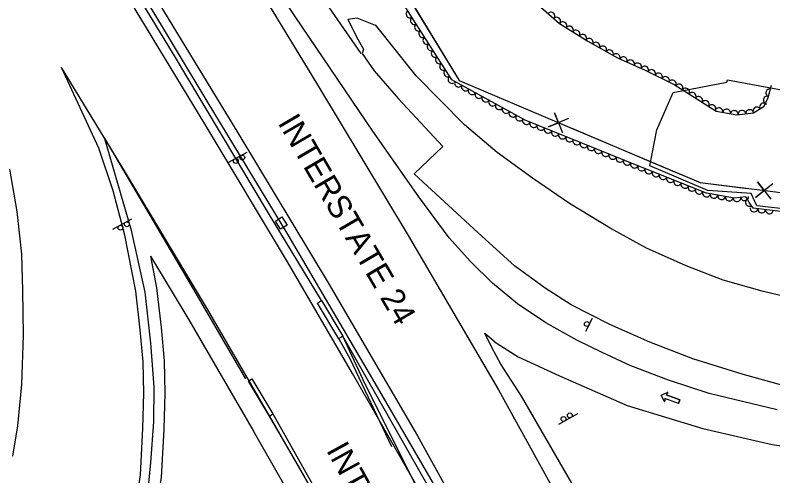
# Model space of a CAD drawing. Extents: x 1746719 to 1766531, y 631721 to 662391.
# Drawn here: x 1761428.1 to 1761818.8, y 638977.8 to 639215.2 of the extents above; entities that cross this region are included whole.
import ezdxf

# ---------------------------------------------------------------- set-up
doc = ezdxf.new("R2010")
doc.units = 0
for name, color, linetype in [('SURVEY - AERIAL SURVEY - Photo Control - Points - Elevations', 7, 'Continuous'), ('SURVEY - AERIAL SURVEY - Photo Control - Points - Locators', 7, 'Continuous'), ('SURVEY - AERIAL SURVEY - Photo Control - Points - Numbers', 7, 'Continuous'), ('SURVEY - AERIAL SURVEY - Photo Control with Text', 7, 'Continuous'), ('SURVEY - CENTERLINE - Existing Roads Curve Text', 7, 'Continuous'), ('SURVEY - CENTERLINE - Preliminary Curve Text', 7, 'Continuous'), ('SURVEY - CONTROL - Grid', 7, 'Continuous'), ('SURVEY - CONTROL - Points - Numbers', 7, 'Continuous')]:
    doc.layers.add(name, color=color, linetype=linetype)

msp = doc.modelspace()

# ---------------------------------------------------------------- linework, layer by layer
at = {"layer": 'SURVEY - AERIAL SURVEY - Photo Control - Points - Elevations'}
for points in [[(1761187.27, 639804.51), (1761235.54, 639729.77), (1761291.71, 639642.81), (1761353.38, 639548.22), (1761418.37, 639447.02), (1761472.7, 639361.03), (1761516.27, 639290.67), (1761584.03, 639179.35), (1761630.77, 639101.67), (1761677.36, 639022.14), (1761717.78, 638948.84)], [(1761146.95, 639778.46), (1761195.22, 639703.73), (1761251.44, 639616.68), (1761313.08, 639522.15), (1761377.89, 639421.23), (1761432.01, 639335.58), (1761475.36, 639265.56), (1761542.97, 639154.5), (1761589.49, 639077.17), (1761635.62, 638998.41), (1761675.75, 638925.66)], [(1761602.12, 639030.42), (1761568.6, 639088.13), (1761526.06, 639158.89), (1761478.26, 639237.73), (1761426.19, 639322.37), (1761373.56, 639405.11), (1761312.03, 639500.83), (1761257.81, 639584.55), (1761207.27, 639662.11), (1761160.18, 639735.07), (1761136.33, 639771.93)], [(1761820.92, 639011.75), (1761785.92, 639020.26), (1761764.89, 639027.1), (1761745.57, 639034.5), (1761730.79, 639041.34), (1761717.7, 639047.65), (1761701.71, 639056.65), (1761687.06, 639066.39), (1761674.31, 639077.02), (1761662.92, 639088.31), (1761651.88, 639100.36), (1761636.3, 639121.49), (1761612.48, 639155.37), (1761572.57, 639214.56), (1761534.35, 639271.4), (1761494.35, 639330.96), (1761442.78, 639408.39)], [(1761613.98, 639209.9), (1761604.42, 639213.7), (1761599.7, 639212.91), (1761605.05, 639202.41), (1761607.66, 639197.68), (1761607.05, 639195.38), (1761613.2, 639186.46), (1761625.7, 639172.12), (1761648.67, 639147.53), (1761633.9, 639133.37)], [(1762261.08, 639027.06), (1762233.34, 639028.14), (1762181.48, 639031.56), (1762113.28, 639036.02), (1762067.41, 639040.43), (1762020.97, 639044.87), (1761977.38, 639048.35), (1761922.36, 639053.65), (1761886.58, 639057.73), (1761848.26, 639064.58), (1761813.22, 639072.98), (1761793.14, 639078.56), (1761774.07, 639086), (1761753.7, 639095.14), (1761734.87, 639105.33), (1761713.99, 639118.1), (1761694.82, 639131.16), (1761676.63, 639144.46), (1761659.86, 639158.72), (1761634.88, 639183.87), (1761613.94, 639210.23)], [(1761426.54, 638742.09), (1761436.91, 638772.29), (1761452.34, 638817.27), (1761466.11, 638859.19), (1761477.31, 638896.86), (1761483.69, 638924.2), (1761488.06, 638947.62), (1761492.7, 638978.29), (1761494.03, 639002.17), (1761494.5, 639020.38), (1761494.16, 639036.46), (1761492.59, 639053.08), (1761490.33, 639073), (1761484.75, 639101.78), (1761478.64, 639124.62), (1761471.29, 639146.59), (1761452.1, 639188.3)], [(1761560.61, 639006.31), (1761527.27, 639063.71), (1761484.97, 639134.08), (1761452.1, 639188.3)], [(1761425.28, 639135.84), (1761428.93, 639114.07), (1761431.48, 639092.06), (1761431.84, 639073.32), (1761432.22, 639050.21), (1761431.41, 639024.91), (1761429.28, 639003.59), (1761426.83, 638987.92)], [(1762224.67, 638992.89), (1762192.9, 638994.18), (1762154.14, 638997.18), (1762112.69, 638999.16), (1762062.15, 639000.35), (1762001.83, 639001.82), (1761965.46, 639004.02), (1761920.31, 639007.88), (1761892.51, 639011.1), (1761861.4, 639016.81), (1761827.66, 639023.26), (1761803.02, 639030.18), (1761777.45, 639038.01), (1761755.32, 639046.63), (1761734.71, 639055.73), (1761714.76, 639065.84), (1761701.3, 639074.56), (1761685.53, 639086.04), (1761666.8, 639103.09), (1761633.96, 639133.17)], [(1761450.28, 638777.38), (1761462.77, 638813.77), (1761476.61, 638855.91), (1761487.95, 638894.04), (1761494.45, 638921.94), (1761498.91, 638945.79), (1761503.65, 638977.15), (1761505.03, 639001.72), (1761505.5, 639020.35), (1761505.15, 639037.1), (1761503.54, 639054.22), (1761501.21, 639074.67), (1761498.05, 639090.98)], [(1761551.1, 639000.79), (1761517.8, 639058.11), (1761498.05, 639090.98)], [(1761761.43, 638889.76), (1761732.82, 638943.46), (1761689.11, 639018.83), (1761678.54, 639035.23), (1761673.98, 639043.58), (1761670.36, 639051.32), (1761676.06, 639046.25), (1761687.5, 639039.11), (1761708.75, 639029.22), (1761743.69, 639014.09), (1761782.73, 639002.07), (1761818.46, 638993.91), (1761909.01, 638980.63), (1761950.02, 638976.86), (1761999.13, 638970.87), (1762027.18, 638966.51)], [(1761764.78, 638745.5), (1761714.63, 638830.63), (1761681.43, 638891.4), (1761642.71, 638959.42), (1761602.12, 639030.42)], [(1761723.42, 638721.14), (1761672.88, 638806.93), (1761639.51, 638868.01), (1761601.01, 638935.63), (1761560.45, 639006.6)], [(1761713.94, 638715.55), (1761663.31, 638801.5), (1761629.9, 638862.66), (1761591.46, 638930.18), (1761550.9, 639001.14)]]:
    msp.add_lwpolyline(points, dxfattribs=at)
at = {"layer": 'SURVEY - AERIAL SURVEY - Photo Control - Points - Locators'}
for p, q in [((1761608.81, 639024.74), (1761596.98, 639049.66)), ((1761600.73, 639038.18), (1761622.12, 638992.96)), ((1761635.55, 638971.3), (1761608.81, 639024.74)), ((1761761.24, 639019.32), (1761764.29, 639020.76)), ((1761761.24, 639019.32), (1761764.29, 639020.76)), ((1761762.68, 639016.27), (1761761.24, 639019.32)), ((1761761.24, 639019.32), (1761762.68, 639016.27)), ((1761764.58, 639020.37), (1761763.75, 639019.46)), ((1761763.75, 639019.46), (1761764.58, 639020.37)), ((1761763.75, 639019.46), (1761770.83, 639016.92)), ((1761770.83, 639016.92), (1761763.75, 639019.46)), ((1761770.17, 639015.07), (1761763.09, 639017.61)), ((1761763.09, 639017.61), (1761763.15, 639016.38)), ((1761770.17, 639015.07), (1761763.09, 639017.61)), ((1761763.09, 639017.61), (1761763.15, 639016.38)), ((1761770.83, 639016.92), (1761770.17, 639015.07)), ((1761770.17, 639015.07), (1761770.83, 639016.92))]:
    msp.add_line(p, q, dxfattribs=at)
for points in [[(1761606.45, 639195.48), (1761579.43, 639234.83), (1761542.83, 639289.46), (1761508.41, 639342.33), (1761471.7, 639396.8), (1761429.79, 639458.77), (1761389.46, 639518.96), (1761338, 639596.67), (1761287.98, 639671), (1761234.37, 639750.61)], [(1761861.89, 639111.09), (1761810.55, 639116.93), (1761807.65, 639123.28), (1761785.26, 639124.82), (1761755.36, 639137.53), (1761758.98, 639156.04), (1761767.32, 639175.4), (1761795.07, 639180.61), (1761795.41, 639181.95), (1761895.34, 639163.31)], [(1761461.25, 638840.77), (1761476.09, 638888.47), (1761486.35, 638923.75), (1761491.79, 638947.28), (1761496.61, 638968.62), (1761498, 638984.61), (1761499.54, 639005.55), (1761499.85, 639023.65), (1761498.13, 639046.07), (1761495.07, 639072.41), (1761488.13, 639104.21), (1761474.28, 639151.37), (1761497.77, 639111.84), (1761518.92, 639075.92), (1761546.83, 639027.75)], [(1761559.19, 639008.59), (1761548.36, 639026.53), (1761550.2, 639027.81), (1761560.93, 639009.69)], [(1761764.28, 638638.26), (1761730.57, 638702.28), (1761662.5, 638825.9), (1761617.19, 638906.41), (1761574.67, 638981.84), (1761559.19, 639008.59), (1761560.93, 639009.69), (1761584.92, 638967.31), (1761612.08, 638919.11), (1761648.71, 638855.33), (1761670.67, 638815.71), (1761753.75, 638663.01), (1761766.44, 638638.79), (1761764.4, 638638.1)]]:
    msp.add_lwpolyline(points, dxfattribs=at)
for centre, start, end in [((1761764.4, 639020.54), 317.7995, 115.2477), ((1761764.4, 639020.54), 317.7995, 115.2477), ((1761762.9, 639016.37), 205.2477, 2.7409), ((1761762.9, 639016.37), 205.2477, 2.7409)]:
    msp.add_arc(centre, 0.246, start, end, dxfattribs=at)
at = {"layer": 'SURVEY - AERIAL SURVEY - Photo Control - Points - Numbers'}
for p, q in [((1761481.78, 639246), (1761526.98, 639170.79)), ((1761526.98, 639170.79), (1761568.77, 639101.89)), ((1761568.77, 639101.89), (1761613.62, 639025.56)), ((1761596.98, 639049.66), (1761595.07, 639048.43)), ((1761667, 638927.21), (1761596.98, 639049.66)), ((1761595.07, 639048.43), (1761600.73, 639038.18)), ((1761613.62, 639025.56), (1761653.88, 638956.18))]:
    msp.add_line(p, q, dxfattribs=at)
for points in [[(1761586.13, 639068.16), (1761558.77, 639113.16), (1761509.79, 639195.15), (1761456.56, 639282.72), (1761407.13, 639360.68), (1761347.65, 639454.84), (1761247.23, 639610.29), (1761178.28, 639716.46), (1761140.67, 639773.85)], [(1761595.07, 639048.43), (1761584.03, 639066.73), (1761586.13, 639068.16), (1761596.98, 639049.66)]]:
    msp.add_lwpolyline(points, dxfattribs=at)
at = {"layer": 'SURVEY - AERIAL SURVEY - Photo Control with Text'}
for points in [[(1761858.03, 639109.63), (1761808.55, 639115.77), (1761806.53, 639118.68), (1761805.92, 639119.93), (1761804.79, 639121.56), (1761799.07, 639120.83), (1761784.53, 639123.38), (1761749.7, 639137.36), (1761691.07, 639161.01), (1761653.26, 639181.92), (1761626.73, 639223.5), (1761630.38, 639236.9), (1761624.61, 639247.25), (1761611.74, 639256.22), (1761598.47, 639270.55), (1761584.01, 639291.41), (1761576.48, 639314.6), (1761567.52, 639329.06), (1761558.58, 639340.19), (1761547.31, 639357.07), (1761534.09, 639376.15), (1761520.65, 639399.01), (1761509.55, 639419.36)], [(1761699.12, 639219.33), (1761708.81, 639210.92), (1761723.43, 639201.71), (1761738.61, 639193.12), (1761752.99, 639186.92), (1761767.84, 639179.41), (1761779.59, 639171.99), (1761789.56, 639165.76), (1761800.17, 639163.89), (1761808.73, 639164.83), (1761814.28, 639168.25), (1761816.42, 639172.79), (1761818.09, 639179.07)]]:
    msp.add_lwpolyline(points, dxfattribs=at)
for centre, major_axis in [((1761631.69, 639215.72), (-1.08, 1.69)), ((1761633.84, 639212.35), (-1.08, 1.69)), ((1761704.36, 639214.78), (1.51, -1.31)), ((1761707.38, 639212.16), (1.51, -1.31)), ((1761636, 639208.98), (-1.08, 1.69)), ((1761710.59, 639209.8), (1.69, -1.07)), ((1761713.97, 639207.67), (1.69, -1.07)), ((1761638.15, 639205.61), (-1.08, 1.69)), ((1761717.36, 639205.53), (1.69, -1.07)), ((1761720.74, 639203.4), (1.69, -1.07)), ((1761640.3, 639202.23), (-1.08, 1.69)), ((1761724.15, 639201.3), (1.74, -0.98)), ((1761727.63, 639199.33), (1.74, -0.98)), ((1761642.45, 639198.86), (-1.08, 1.69)), ((1761731.11, 639197.37), (1.74, -0.98)), ((1761734.59, 639195.4), (1.74, -0.98)), ((1761644.6, 639195.49), (-1.08, 1.69)), ((1761646.76, 639192.12), (-1.08, 1.69)), ((1761738.07, 639193.43), (1.74, -0.98)), ((1761741.72, 639191.78), (1.84, -0.79)), ((1761648.91, 639188.75), (-1.08, 1.69)), ((1761745.39, 639190.2), (1.84, -0.79)), ((1761749.06, 639188.61), (1.84, -0.79)), ((1761651.06, 639185.38), (-1.08, 1.69)), ((1761752.73, 639187.03), (1.84, -0.79)), ((1761756.31, 639185.24), (1.78, -0.9)), ((1761653.21, 639182), (-1.08, 1.69)), ((1761759.88, 639183.43), (1.78, -0.9)), ((1761763.45, 639181.63), (1.78, -0.9)), ((1761767.02, 639179.82), (1.78, -0.9)), ((1761656.68, 639180.03), (-1.75, 0.97)), ((1761660.18, 639178.1), (-1.75, 0.97)), ((1761770.45, 639177.76), (1.69, -1.07)), ((1761663.68, 639176.16), (-1.75, 0.97)), ((1761667.18, 639174.22), (-1.75, 0.97)), ((1761773.83, 639175.63), (1.69, -1.07)), ((1761777.21, 639173.49), (1.69, -1.07)), ((1761817.06, 639175.21), (0.52, 1.93)), ((1761670.68, 639172.29), (-1.75, 0.97)), ((1761674.18, 639170.35), (-1.75, 0.97)), ((1761780.6, 639171.37), (1.7, -1.06)), ((1761783.99, 639169.24), (1.7, -1.06)), ((1761813.88, 639168), (1.7, 1.05)), ((1761815.78, 639171.44), (0.85, 1.81)), ((1761677.68, 639168.42), (-1.75, 0.97)), ((1761681.18, 639166.48), (-1.75, 0.97)), ((1761787.38, 639167.12), (1.7, -1.06)), ((1761790.97, 639165.51), (1.97, -0.35)), ((1761794.91, 639164.82), (1.97, -0.35)), ((1761806.79, 639164.61), (1.99, 0.22)), ((1761810.47, 639165.9), (1.7, 1.05)), ((1761684.68, 639164.55), (-1.75, 0.97)), ((1761688.18, 639162.61), (-1.75, 0.97)), ((1761798.85, 639164.12), (1.97, -0.35)), ((1761802.81, 639164.18), (1.99, 0.22)), ((1761691.72, 639160.75), (-1.85, 0.75)), ((1761695.43, 639159.25), (-1.85, 0.75)), ((1761699.14, 639157.76), (-1.85, 0.75)), ((1761702.85, 639156.26), (-1.85, 0.75)), ((1761706.56, 639154.76), (-1.85, 0.75)), ((1761710.27, 639153.27), (-1.85, 0.75)), ((1761713.98, 639151.77), (-1.85, 0.75)), ((1761717.68, 639150.27), (-1.85, 0.75)), ((1761721.39, 639148.78), (-1.85, 0.75)), ((1761725.1, 639147.28), (-1.85, 0.75)), ((1761728.81, 639145.78), (-1.85, 0.75)), ((1761732.52, 639144.29), (-1.85, 0.75)), ((1761736.23, 639142.79), (-1.85, 0.75)), ((1761739.94, 639141.29), (-1.85, 0.75)), ((1761743.65, 639139.8), (-1.85, 0.75)), ((1761747.36, 639138.3), (-1.85, 0.75)), ((1761751.07, 639136.81), (-1.86, 0.74)), ((1761754.78, 639135.32), (-1.86, 0.74)), ((1761758.5, 639133.83), (-1.86, 0.74)), ((1761762.21, 639132.34), (-1.86, 0.74)), ((1761765.92, 639130.85), (-1.86, 0.74)), ((1761769.63, 639129.36), (-1.86, 0.74)), ((1761773.34, 639127.87), (-1.86, 0.74)), ((1761777.06, 639126.38), (-1.86, 0.74)), ((1761780.77, 639124.89), (-1.86, 0.74)), ((1761784.48, 639123.4), (-1.86, 0.74)), ((1761788.42, 639122.7), (-1.97, 0.35)), ((1761792.36, 639122.01), (-1.97, 0.35)), ((1761796.3, 639121.32), (-1.97, 0.35)), ((1761800.25, 639120.98), (-1.98, -0.25)), ((1761804.21, 639121.49), (-1.98, -0.25)), ((1761806.56, 639118.65), (-1.14, 1.64)), ((1761809.04, 639115.71), (-1.98, 0.25)), ((1761813.01, 639115.21), (-1.98, 0.25)), ((1761816.98, 639114.72), (-1.98, 0.25))]:
    msp.add_ellipse(centre, major_axis=major_axis, ratio=0.940188, start_param=0, end_param=3.141593, dxfattribs=at)
at = {"layer": 'SURVEY - CENTERLINE - Existing Roads Curve Text'}
for points in [[(1761265.97, 639858.91), (1761307.06, 639795.97), (1761356.57, 639717.75), (1761380.9, 639679.88), (1761379.97, 639625.73), (1761424.41, 639557.01), (1761485.02, 639462.73), (1761530.98, 639389.15), (1761579.28, 639309.27), (1761623.78, 639236.15), (1761657.08, 639181.54), (1761712.91, 639157.86), (1761781.37, 639128.88), (1761814.76, 639124.81), (1761913.04, 639111.99), (1762009.85, 639103.93), (1762041.29, 639101.31)], [(1761631.36, 639223.71), (1761655.52, 639184.09)], [(1761655.52, 639184.09), (1761657.08, 639181.54), (1761700.36, 639163.19)], [(1761713.48, 639161.86), (1761703.09, 639157.58), (1761708.33, 639159.7), (1761706.21, 639164.94), (1761710.36, 639154.49)], [(1761715.18, 639156.9), (1761757.91, 639138.81)], [(1761757.91, 639138.81), (1761781.37, 639128.88), (1761805.71, 639125.91)], [(1761818.69, 639128.26), (1761809.88, 639121.27), (1761814.34, 639124.76), (1761810.85, 639129.21), (1761817.73, 639120.32)]]:
    msp.add_lwpolyline(points, dxfattribs=at)
at = {"layer": 'SURVEY - CENTERLINE - Preliminary Curve Text'}
msp.add_line((1761565.28, 639108), (1761565.28, 639108), dxfattribs=at)
msp.add_lwpolyline([(1761562.27, 639109.08), (1761565.67, 639111.18), (1761568.3, 639106.93), (1761564.9, 639104.83), (1761562.27, 639109.08)], dxfattribs=at)
at = {"layer": 'SURVEY - CONTROL - Grid'}
for p, q in [((1761537.98, 639139.26), (1761547.81, 639144.63)), ((1761478.5, 639104.87), (1761488.33, 639110.24)), ((1761725.67, 639058.77), (1761722.24, 639052.1)), ((1761718.03, 639009.67), (1761708.23, 639004.27))]:
    msp.add_line(p, q, dxfattribs=at)
for centre in [(1761545.21, 639141.82), (1761541.92, 639140.02), (1761485.73, 639107.42), (1761482.44, 639105.63), (1761722.86, 639055.98), (1761714.09, 639008.9), (1761710.81, 639007.09)]:
    msp.add_circle(centre, 1.25, dxfattribs=at)

# ---------------------------------------------------------------- texts
at = {"layer": 'SURVEY - CONTROL - Points - Numbers'}
for rotation, p in [(300.3695, (1761563.25, 639159.71)), (298.8851, (1761588.28, 638990.98))]:
    msp.add_text('INTERSTATE 24', height=12, rotation=rotation, dxfattribs=at).set_placement(p)

doc.saveas('drawing.dxf')
